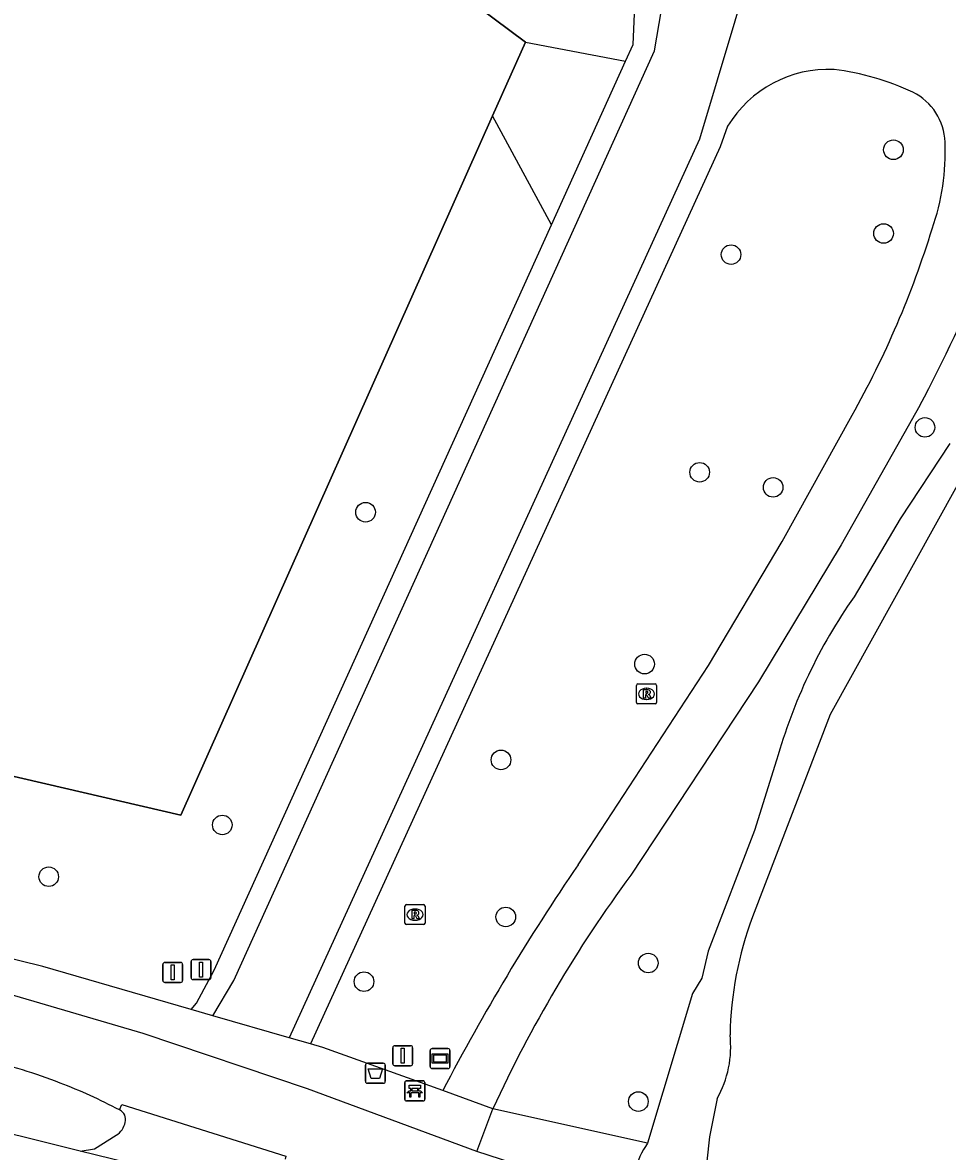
# Model space of a CAD drawing. Extents: x 159822 to 160765, y 380693 to 381634.
# Drawn here: x 160531.4 to 160577.6, y 380889.1 to 380945.5 of the extents above; entities that cross this region are included whole.
import ezdxf

# ---------------------------------------------------------------- set-up
doc = ezdxf.new("R2010")
doc.units = 0
for name, color, linetype in [('IMGEO_Afvalbak', 7, 'Continuous'), ('IMGEO_Bank', 7, 'Continuous'), ('IMGEO_Berm_groen', 7, 'Continuous'), ('IMGEO_Boom', 7, 'Continuous'), ('IMGEO_Fietspad_gesloten', 7, 'Continuous'), ('IMGEO_Gemengd_bos', 7, 'Continuous'), ('IMGEO_Grasland_overig', 7, 'Continuous'), ('IMGEO_Hek', 7, 'Continuous'), ('IMGEO_Rijbaan_lokaal_gesloten', 7, 'Continuous'), ('IMGEO_Rijbaan_lokaal_open', 7, 'Continuous'), ('IMGEO_Rioolput', 7, 'Continuous'), ('IMGEO_Verkeersbordpaal', 7, 'Continuous'), ('IMGEO_Verklikker', 7, 'Continuous'), ('IMGEO_Vlaggenmast', 7, 'Continuous'), ('IMGEO_Voetpad_gesloten', 7, 'Continuous'), ('IMGEO_Voetpad_open', 7, 'Continuous'), ('IMGEO_Waterloop', 7, 'Continuous')]:
    doc.layers.add(name, color=color, linetype=linetype)

msp = doc.modelspace()

# ---------------------------------------------------------------- linework, layer by layer
at = {"layer": 'IMGEO_Afvalbak'}
for p, q in [((160548.639, 380893.513), (160549.429, 380893.513)), ((160549.429, 380893.513), (160548.639, 380893.513)), ((160548.539, 380892.613), (160548.539, 380893.413)), ((160548.539, 380893.413), (160548.539, 380892.613)), ((160549.529, 380893.413), (160549.529, 380892.613)), ((160549.529, 380892.613), (160549.529, 380893.413)), ((160549.429, 380892.513), (160548.639, 380892.513)), ((160548.639, 380892.513), (160549.429, 380892.513))]:
    msp.add_line(p, q, dxfattribs=at)
msp.add_lwpolyline([(160548.682, 380893.227), (160549.386, 380893.227), (160549.237, 380892.757), (160548.831, 380892.757), (160548.682, 380893.227)], dxfattribs=at)
for centre, start, end in [((160548.639, 380893.413), 90, 180), ((160548.639, 380893.413), 90, 180), ((160549.429, 380893.413), 0, 90), ((160549.429, 380893.413), 360, 90), ((160548.639, 380892.613), 180, 270), ((160548.639, 380892.613), 180, 270), ((160549.429, 380892.613), 270, 0), ((160549.429, 380892.613), 270, 0)]:
    msp.add_arc(centre, 0.1, start, end, dxfattribs=at)
at = {"layer": 'IMGEO_Bank'}
for p, q in [((160550.502, 380891.709), (160550.502, 380892.55)), ((160550.502, 380892.55), (160550.502, 380891.709)), ((160550.577, 380892.634), (160551.418, 380892.634)), ((160551.418, 380892.634), (160550.577, 380892.634)), ((160551.502, 380892.559), (160551.502, 380891.718)), ((160551.502, 380891.718), (160551.502, 380892.559)), ((160551.199, 380892.032), (160550.806, 380892.032)), ((160550.811, 380892.14), (160550.811, 380892.246)), ((160550.855, 380892.246), (160550.855, 380892.14)), ((160551.143, 380892.252), (160550.861, 380892.252)), ((160550.861, 380892.134), (160551.143, 380892.134)), ((160551.149, 380892.14), (160551.149, 380892.246)), ((160551.193, 380892.246), (160551.193, 380892.14)), ((160551.427, 380891.634), (160550.586, 380891.634)), ((160550.586, 380891.634), (160551.427, 380891.634))]:
    msp.add_line(p, q, dxfattribs=at)
for points in [[(160550.805, 380892.252), (160550.719, 380892.252), (160550.719, 380892.413), (160551.282, 380892.413), (160551.282, 380892.252), (160551.199, 380892.252)], [(160550.749, 380892.032), (160550.607, 380892.032), (160550.719, 380892.134), (160550.805, 380892.134)], [(160550.799, 380892.025), (160550.799, 380891.818), (160550.756, 380891.818), (160550.756, 380892.025)], [(160551.199, 380892.134), (160551.282, 380892.134), (160551.394, 380892.032), (160551.255, 380892.032)], [(160551.249, 380892.025), (160551.249, 380891.818), (160551.205, 380891.818), (160551.205, 380892.025)]]:
    msp.add_lwpolyline(points, dxfattribs=at)
for centre, radius, start, end in [((160550.58, 380892.556), 0.0779, 92.4484, 184.2845), ((160550.58, 380892.556), 0.0779, 92.4484, 184.2845), ((160551.424, 380892.556), 0.0779, 2.4484, 94.2845), ((160551.424, 380892.556), 0.0779, 2.4484, 94.2845), ((160550.749, 380892.025), 0.00671, 2.8957, 87.1043), ((160550.806, 380892.025), 0.00671, 92.8957, 177.1043), ((160550.804, 380892.245), 0.00671, 2.8957, 87.1043), ((160550.804, 380892.141), 0.00671, 272.8957, 357.1043), ((160550.861, 380892.245), 0.00671, 92.8957, 177.1043), ((160550.861, 380892.141), 0.00671, 182.8957, 267.1043), ((160551.143, 380892.245), 0.00671, 2.8957, 87.1043), ((160551.143, 380892.141), 0.00671, 272.8957, 357.1043), ((160551.2, 380892.245), 0.00671, 92.8957, 177.1043), ((160551.2, 380892.141), 0.00671, 182.8957, 267.1043), ((160551.198, 380892.025), 0.00671, 2.8957, 87.1043), ((160551.255, 380892.025), 0.00671, 92.8957, 177.1043), ((160550.58, 380891.712), 0.0779, 182.4484, 274.2845), ((160550.58, 380891.712), 0.0779, 182.4484, 274.2845), ((160551.424, 380891.712), 0.0779, 272.4484, 4.2845), ((160551.424, 380891.712), 0.0779, 272.4484, 4.2845)]:
    msp.add_arc(centre, radius, start, end, dxfattribs=at)
at = {"layer": 'IMGEO_Berm_groen'}
msp.add_lwpolyline([(160562.629, 380889.527), (160554.907, 380891.242)], dxfattribs=at)
msp.add_arc((160566.51, 380886.877), 4.699, 145.6772, 183.1873, dxfattribs=at)
at = {"layer": 'IMGEO_Boom'}
for centre in [(160574.912, 380939.134), (160574.42, 380934.953), (160566.802, 380933.898), (160576.487, 380925.27), (160565.234, 380923.027), (160568.903, 380922.272), (160548.546, 380921.032), (160562.481, 380913.447), (160555.31, 380908.664), (160541.39, 380905.414), (160532.72, 380902.83), (160555.549, 380900.819), (160562.664, 380898.519), (160548.467, 380897.589), (160562.17, 380891.6)]:
    msp.add_circle(centre, 0.489, dxfattribs=at)
at = {"layer": 'IMGEO_Fietspad_gesloten'}
for points in [[(160554.106, 380889.112), (160545.645, 380892.233), (160537.445, 380895.002), (160531.026, 380896.883), (160519.907, 380899.598), (160513.32, 380900.979), (160500, 380903.659), (160498.8, 380903.9), (160492.748, 380905.309), (160477.319, 380909.032)], [(160561.818, 380886.616), (160554.106, 380889.112)]]:
    msp.add_lwpolyline(points, dxfattribs=at)
for centre, radius, start, end in [((160524.069, 380869.182), 25.096, 68.4593, 77.5222), ((160524.458, 380869.13), 25.004, 61.8668, 69.3327)]:
    msp.add_arc(centre, radius, start, end, dxfattribs=at)
at = {"layer": 'IMGEO_Gemengd_bos'}
for points in [[(160554.891, 380940.824), (160539.32, 380905.895), (160512.835, 380912.045), (160489.858, 380917.713), (160485.779, 380924.29)], [(160577.732, 380924.459), (160575.243, 380920.694), (160572.944, 380916.811)], [(160569.079, 380908.646), (160567.972, 380905.136), (160565.654, 380899.108), (160565.344, 380897.761), (160564.868, 380896.995), (160562.629, 380889.527)]]:
    msp.add_lwpolyline(points, dxfattribs=at)
msp.add_arc((160594.819, 380901.459), 26.724, 144.9383, 164.3995, dxfattribs=at)
at = {"layer": 'IMGEO_Grasland_overig'}
msp.add_lwpolyline([(160485.779, 380924.29), (160476.872, 380938.65), (160491.657, 380989.31), (160500, 380984.04), (160525.173, 380967.859), (160556.535, 380944.511)], dxfattribs=at)
at = {"layer": 'IMGEO_Hek'}
for points in [[(160556.535, 380944.511), (160525.173, 380967.859), (160500, 380984.04), (160491.657, 380989.31), (160476.872, 380938.65), (160485.779, 380924.29)], [(160554.891, 380940.824), (160556.535, 380944.511)], [(160539.32, 380905.895), (160554.891, 380940.824)], [(160485.779, 380924.29), (160489.858, 380917.713), (160512.835, 380912.045), (160539.32, 380905.895)]]:
    msp.add_lwpolyline(points, dxfattribs=at)
at = {"layer": 'IMGEO_Rijbaan_lokaal_gesloten'}
for points in [[(160540.922, 380895.885), (160541.962, 380897.648), (160562.973, 380944.072), (160563.903, 380949.548)], [(160567.876, 380948.514), (160565.226, 380939.662), (160544.732, 380894.787)], [(160534.288, 380889.115), (160509.439, 380895.309), (160500, 380897.648), (160491.667, 380899.712)], [(160544.732, 380894.787), (160540.922, 380895.885)], [(160545.183, 380886.453), (160534.288, 380889.115)]]:
    msp.add_lwpolyline(points, dxfattribs=at)
at = {"layer": 'IMGEO_Rijbaan_lokaal_open'}
for points in [[(160536.248, 380891.18), (160536.375, 380891.457), (160544.557, 380888.869), (160544.527, 380888.723)], [(160534.288, 380889.115), (160535.003, 380889.239), (160536.093, 380889.922)]]:
    msp.add_lwpolyline(points, dxfattribs=at)
for centre, radius, start, end in [((160536.055, 380890.71), 0.508, 342.8831, 67.6261), ((160535.56, 380890.771), 1.003, 302.1378, 347.9143)]:
    msp.add_arc(centre, radius, start, end, dxfattribs=at)
at = {"layer": 'IMGEO_Rioolput'}
for p, q in [((160562.078, 380911.533), (160562.078, 380912.385)), ((160562.153, 380912.459), (160563.005, 380912.459)), ((160562.566, 380912.239), (160562.591, 380912.239)), ((160563.079, 380912.385), (160563.079, 380911.533)), ((160562.589, 380911.679), (160562.564, 380911.679)), ((160563.005, 380911.459), (160562.153, 380911.459)), ((160550.589, 380901.437), (160551.441, 380901.437)), ((160550.514, 380900.511), (160550.514, 380901.363)), ((160551.002, 380901.217), (160551.027, 380901.217)), ((160551.515, 380901.363), (160551.515, 380900.511)), ((160551.441, 380900.437), (160550.589, 380900.437)), ((160551.025, 380900.657), (160551, 380900.657))]:
    msp.add_line(p, q, dxfattribs=at)
for points in [[(160562.078, 380911.533), (160562.078, 380912.385)], [(160562.153, 380912.459), (160563.005, 380912.459)], [(160562.667, 380912.157), (160562.415, 380912.159), (160562.415, 380911.759)], [(160563.079, 380912.385), (160563.079, 380911.533)], [(160562.415, 380911.759), (160562.539, 380911.759), (160562.539, 380911.921), (160562.55, 380911.921)], [(160562.593, 380912.078), (160562.539, 380912.078), (160562.539, 380911.997)], [(160562.539, 380911.997), (160562.591, 380911.997)], [(160562.597, 380911.892), (160562.668, 380911.759), (160562.808, 380911.759), (160562.743, 380911.885)], [(160563.005, 380911.459), (160562.153, 380911.459)], [(160550.589, 380901.437), (160551.441, 380901.437)], [(160550.514, 380900.511), (160550.514, 380901.363)], [(160551.103, 380901.135), (160550.851, 380901.137), (160550.851, 380900.737)], [(160550.851, 380900.737), (160550.975, 380900.737), (160550.975, 380900.899), (160550.986, 380900.899)], [(160551.029, 380901.056), (160550.975, 380901.056), (160550.975, 380900.975)], [(160550.975, 380900.975), (160551.027, 380900.975)], [(160551.033, 380900.87), (160551.104, 380900.737), (160551.244, 380900.737), (160551.179, 380900.863)], [(160551.515, 380901.363), (160551.515, 380900.511)], [(160551.441, 380900.437), (160550.589, 380900.437)]]:
    msp.add_lwpolyline(points, dxfattribs=at)
for centre, radius, start, end in [((160562.155, 380912.383), 0.0765, 91.552, 178.448), ((160562.155, 380912.383), 0.0765, 91.552, 178.448), ((160562.666, 380912.047), 0.109, 350.3612, 89.416), ((160563.003, 380912.383), 0.0765, 1.552, 88.448), ((160563.003, 380912.383), 0.0765, 1.552, 88.448), ((160562.155, 380911.535), 0.0765, 181.552, 268.448), ((160562.155, 380911.535), 0.0765, 181.552, 268.448), ((160562.549, 380911.868), 0.0533, 26.0293, 88.6989), ((160562.575, 380912.186), 0.19, 274.7715, 282.9687), ((160562.599, 380911.982), 0.0964, 77.0061, 93.1865), ((160562.613, 380912.039), 0.0378, 276.6634, 79.6772), ((160562.664, 380912.047), 0.112, 277.5842, 350.9817), ((160562.648, 380911.832), 0.108, 29.5134, 73.7905), ((160563.003, 380911.535), 0.0765, 271.552, 358.448), ((160563.003, 380911.535), 0.0765, 271.552, 358.448), ((160550.591, 380901.361), 0.0765, 91.552, 178.448), ((160550.591, 380901.361), 0.0765, 91.552, 178.448), ((160551.439, 380901.361), 0.0765, 1.552, 88.448), ((160551.439, 380901.361), 0.0765, 1.552, 88.448), ((160550.985, 380900.846), 0.0533, 26.0293, 88.6989), ((160551.011, 380901.164), 0.19, 274.7715, 282.9687), ((160551.035, 380900.96), 0.0964, 77.0061, 93.1865), ((160551.049, 380901.017), 0.0378, 276.6634, 79.6772), ((160551.102, 380901.025), 0.109, 350.3612, 89.416), ((160551.1, 380901.025), 0.112, 277.5842, 350.9817), ((160551.084, 380900.81), 0.108, 29.5134, 73.7905), ((160550.591, 380900.513), 0.0765, 181.552, 268.448), ((160550.591, 380900.513), 0.0765, 181.552, 268.448), ((160551.439, 380900.513), 0.0765, 271.552, 358.448), ((160551.439, 380900.513), 0.0765, 271.552, 358.448)]:
    msp.add_arc(centre, radius, start, end, dxfattribs=at)
for centre, major_axis, ratio, start_param, end_param in [((160562.565, 380911.959), (-0.387, 0.002), 0.722429, 4.712389, 7.853982), ((160562.59, 380911.959), (-0.39, 0.002), 0.717154, 1.570796, 4.712389), ((160551.001, 380900.937), (-0.387, 0.002), 0.722429, 4.712389, 7.853982), ((160551.026, 380900.937), (-0.39, 0.002), 0.717154, 1.570796, 4.712389)]:
    msp.add_ellipse(centre, major_axis=major_axis, ratio=ratio, start_param=start_param, end_param=end_param, dxfattribs=at)
at = {"layer": 'IMGEO_Verkeersbordpaal'}
for p, q in [((160539.831, 380897.791), (160539.831, 380898.591)), ((160539.831, 380898.591), (160539.831, 380897.791)), ((160539.931, 380898.691), (160540.721, 380898.691)), ((160540.721, 380898.691), (160539.931, 380898.691)), ((160540.821, 380898.591), (160540.821, 380897.791)), ((160540.821, 380897.791), (160540.821, 380898.591)), ((160540.721, 380897.691), (160539.931, 380897.691)), ((160539.931, 380897.691), (160540.721, 380897.691))]:
    msp.add_line(p, q, dxfattribs=at)
msp.add_lwpolyline([(160540.251, 380898.566), (160540.401, 380898.566), (160540.401, 380897.816), (160540.251, 380897.816), (160540.251, 380898.566)], dxfattribs=at)
for centre, start, end in [((160539.931, 380898.591), 90, 180), ((160539.931, 380898.591), 90, 180), ((160540.721, 380898.591), 0, 90), ((160540.721, 380898.591), 360, 90), ((160539.931, 380897.791), 180, 270), ((160539.931, 380897.791), 180, 270), ((160540.721, 380897.791), 270, 0), ((160540.721, 380897.791), 270, 0)]:
    msp.add_arc(centre, 0.1, start, end, dxfattribs=at)
at = {"layer": 'IMGEO_Verklikker'}
for p, q in [((160551.77, 380893.348), (160551.77, 380894.148)), ((160551.77, 380894.148), (160551.77, 380893.348)), ((160551.87, 380894.248), (160552.66, 380894.248)), ((160552.66, 380894.248), (160551.87, 380894.248)), ((160552.76, 380894.148), (160552.76, 380893.348)), ((160552.76, 380893.348), (160552.76, 380894.148)), ((160552.66, 380893.248), (160551.87, 380893.248)), ((160551.87, 380893.248), (160552.66, 380893.248))]:
    msp.add_line(p, q, dxfattribs=at)
for points in [[(160551.871, 380893.98), (160552.659, 380893.98), (160552.659, 380893.516), (160551.871, 380893.516), (160551.871, 380893.98)], [(160551.936, 380893.915), (160551.936, 380893.581), (160552.594, 380893.581), (160552.594, 380893.915), (160551.936, 380893.915)]]:
    msp.add_lwpolyline(points, dxfattribs=at)
for centre, start, end in [((160551.87, 380894.148), 90, 180), ((160551.87, 380894.148), 90, 180), ((160552.66, 380894.148), 0, 90), ((160552.66, 380894.148), 360, 90), ((160551.87, 380893.348), 180, 270), ((160551.87, 380893.348), 180, 270), ((160552.66, 380893.348), 270, 0), ((160552.66, 380893.348), 270, 0)]:
    msp.add_arc(centre, 0.1, start, end, dxfattribs=at)
at = {"layer": 'IMGEO_Vlaggenmast'}
for p, q in [((160538.419, 380897.647), (160538.419, 380898.447)), ((160538.419, 380898.447), (160538.419, 380897.647)), ((160538.519, 380898.547), (160539.309, 380898.547)), ((160539.309, 380898.547), (160538.519, 380898.547)), ((160539.409, 380898.447), (160539.409, 380897.647)), ((160539.409, 380897.647), (160539.409, 380898.447)), ((160539.309, 380897.547), (160538.519, 380897.547)), ((160538.519, 380897.547), (160539.309, 380897.547)), ((160549.907, 380893.491), (160549.907, 380894.291)), ((160549.907, 380894.291), (160549.907, 380893.491)), ((160550.007, 380894.391), (160550.797, 380894.391)), ((160550.797, 380894.391), (160550.007, 380894.391)), ((160550.897, 380894.291), (160550.897, 380893.491)), ((160550.897, 380893.491), (160550.897, 380894.291)), ((160550.797, 380893.391), (160550.007, 380893.391)), ((160550.007, 380893.391), (160550.797, 380893.391))]:
    msp.add_line(p, q, dxfattribs=at)
for points in [[(160538.839, 380898.422), (160538.989, 380898.422), (160538.989, 380897.672), (160538.839, 380897.672), (160538.839, 380898.422)], [(160550.327, 380894.266), (160550.477, 380894.266), (160550.477, 380893.516), (160550.327, 380893.516), (160550.327, 380894.266)]]:
    msp.add_lwpolyline(points, dxfattribs=at)
for centre, start, end in [((160538.519, 380898.447), 90, 180), ((160538.519, 380898.447), 90, 180), ((160539.309, 380898.447), 0, 90), ((160539.309, 380898.447), 360, 90), ((160538.519, 380897.647), 180, 270), ((160538.519, 380897.647), 180, 270), ((160539.309, 380897.647), 270, 0), ((160539.309, 380897.647), 270, 0), ((160550.007, 380894.291), 90, 180), ((160550.007, 380894.291), 90, 180), ((160550.797, 380894.291), 0, 90), ((160550.797, 380894.291), 360, 90), ((160550.007, 380893.491), 180, 270), ((160550.007, 380893.491), 180, 270), ((160550.797, 380893.491), 270, 0), ((160550.797, 380893.491), 270, 0)]:
    msp.add_arc(centre, 0.1, start, end, dxfattribs=at)
at = {"layer": 'IMGEO_Voetpad_gesloten'}
for points in [[(160561.532, 380943.561), (160561.912, 380944.396), (160561.993, 380946.299), (160540.854, 380961.981), (160520.7, 380975.774), (160502.884, 380986.789), (160500, 380988.692), (160490.438, 380995.257), (160488.426, 380996.62)], [(160557.835, 380935.388), (160561.532, 380943.561)], [(160566.628, 380940.311), (160566.258, 380939.274), (160545.801, 380894.479)], [(160539.831, 380896.2), (160540.108, 380896.514), (160540.984, 380898.156), (160557.835, 380935.388)], [(160576.238, 380926.366), (160572.297, 380919.407), (160568.166, 380912.56), (160561.8, 380902.911)], [(160559.161, 380903.43), (160565.681, 380913.382), (160569.359, 380919.572), (160572.846, 380925.872)], [(160540.922, 380895.885), (160539.831, 380896.2)], [(160545.801, 380894.479), (160544.732, 380894.787)], [(160554.907, 380891.242), (160552.399, 380892.145)]]:
    msp.add_lwpolyline(points, dxfattribs=at)
for centre, radius, start, end in [((160571.664, 380937.262), 5.887, 87.2719, 148.8025), ((160570.306, 380930.02), 13.224, 65.0323, 82.8851), ((160574.603, 380939.422), 2.887, 1.8168, 63.5793), ((160491.939, 380970.716), 95.254, 332.25105, 341.49584), ((160566.106, 380938.989), 11.395, 340.5081, 2.6389), ((160531.084, 380949.332), 47.9, 330.6754, 342.825), ((160651.586, 380840.38), 111.882, 145.6993, 152.44041), ((160614.845, 380863.706), 65.961, 143.53257, 155.32585)]:
    msp.add_arc(centre, radius, start, end, dxfattribs=at)
at = {"layer": 'IMGEO_Voetpad_open'}
for points in [[(160556.535, 380944.511), (160554.891, 380940.824)], [(160556.535, 380944.511), (160561.532, 380943.561)], [(160557.835, 380935.388), (160554.891, 380940.824)], [(160539.831, 380896.2), (160538.045, 380896.715), (160532.432, 380898.347), (160520.329, 380901.329), (160513.769, 380902.676), (160500, 380905.475), (160499.107, 380905.656), (160493.198, 380906.995), (160481.57, 380909.795)], [(160552.399, 380892.145), (160546.405, 380894.305), (160545.801, 380894.479)], [(160554.106, 380889.112), (160554.907, 380891.242)]]:
    msp.add_lwpolyline(points, dxfattribs=at)
at = {"layer": 'IMGEO_Waterloop'}
for points in [[(160590.876, 380939.447), (160588.713, 380936.471), (160579.109, 380924.198), (160571.746, 380910.933), (160567.867, 380900.819)], [(160566.105, 380891.748), (160565.733, 380889.841), (160565.349, 380886.344), (160565.279, 380885.94), (160564.678, 380882.491), (160564.148, 380879.444), (160563.393, 380875.104), (160562.843, 380871.947), (160562.436, 380869.608), (160562.38, 380869.285), (160561.717, 380863.684), (160557.1, 380849.475), (160556.093, 380845.856)]]:
    msp.add_lwpolyline(points, dxfattribs=at)
for centre, radius, start, end in [((160584.763, 380894.564), 18.016, 159.6841, 178.8322), ((160561.516, 380894.335), 5.268, 330.591, 6.4985)]:
    msp.add_arc(centre, radius, start, end, dxfattribs=at)

doc.saveas('drawing.dxf')
